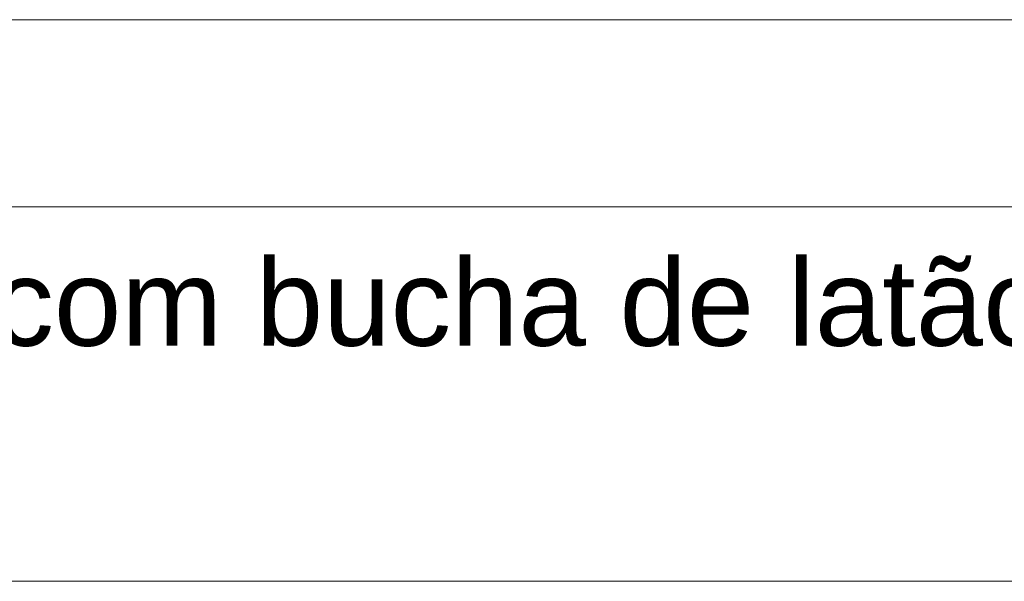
# Model space of a CAD drawing. Header units: millimetres. Extents: x 2 to 902, y -447 to 199.
# Tile 321 of 656: x 65.3 to 67.57, y 93.61 to 94.9. Entities that reach past the tile are written whole.
import ezdxf

# ---------------------------------------------------------------- set-up
doc = ezdxf.new("R2010")
doc.units = ezdxf.units.MM
doc.header["$MEASUREMENT"] = 0
doc.linetypes.add('NULL', pattern=[0])
doc.layers.add('DI-Tabelas', color=7, linetype='Continuous', lineweight=13)
doc.styles.add('Arial', font='arial.ttf')

msp = doc.modelspace()

# ---------------------------------------------------------------- linework, layer by layer
at = {"layer": 'DI-Tabelas'}
for p, q in [((65.3963, 94.9018), (61.2083, 94.9018)), ((68.4088, 94.9018), (65.3963, 94.9018)), ((68.4088, 94.4698), (60.428, 94.4698)), ((65.3963, 93.6058), (61.2083, 93.6058)), ((68.4088, 93.6058), (65.3963, 93.6058))]:
    msp.add_line(p, q, dxfattribs=at)

# ---------------------------------------------------------------- texts
at = {"layer": 'DI-Tabelas', "linetype": 'NULL', "insert": (61.2583, 94.0878), "char_height": 0.2, "width": 12.814024, "attachment_point": 7, "line_spacing_factor": 0.6, "style": 'Arial'}
msp.add_mtext('Joelho de redução 90%%d soldável com bucha de latão', dxfattribs=at)

doc.saveas('drawing.dxf')
